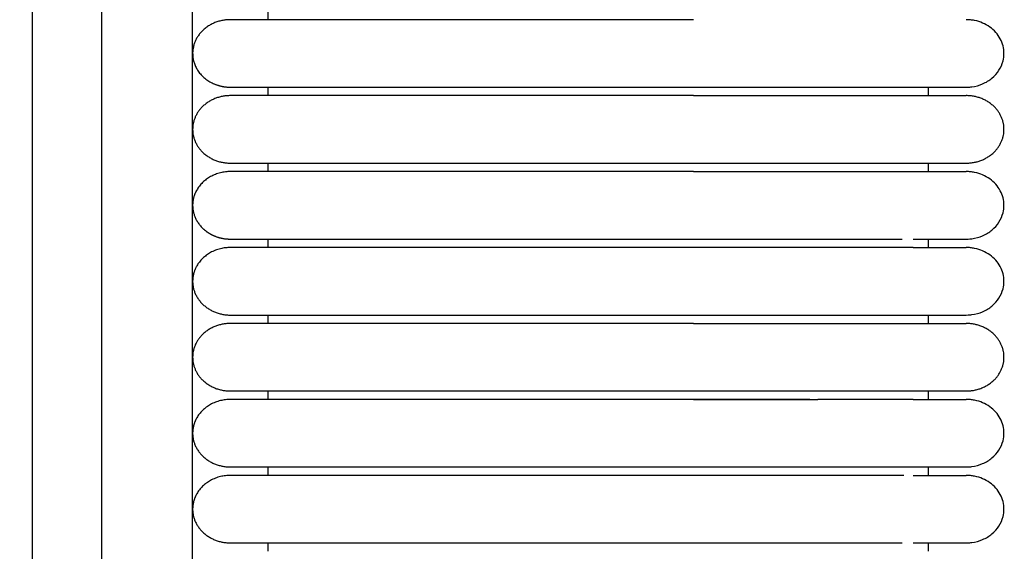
# Model space of a CAD drawing. Header units: millimetres. Extents: x -31695 to -19845, y -5614 to 7253.
# Tile 298 of 432: x -27600 to -27541, y 4911 to 4943. Entities that reach past the tile are written whole.
import ezdxf

# ---------------------------------------------------------------- set-up
doc = ezdxf.new("R2010")
doc.units = ezdxf.units.MM
doc.layers.add('2d', color=7, linetype='Continuous', true_color=0x000000)

msp = doc.modelspace()

# ---------------------------------------------------------------- linework, layer by layer
at = {"layer": '2d', "linetype": 'Continuous', "lineweight": -3}
msp.add_lwpolyline([(-27589.426, 4598.27), (-27589.426, 5374.719)], dxfattribs=at)
for points, knots in [([(-27595.609, 4580.414), (-27595.515, 4581.874), (-27595.437, 4583.335), (-27595.37, 4584.797), (-27595.297, 4586.378), (-27595.239, 4587.961), (-27595.189, 4589.544), (-27595.136, 4591.246), (-27595.094, 4592.949), (-27595.059, 4594.652), (-27595.021, 4596.505), (-27594.993, 4598.358), (-27594.97, 4600.211), (-27594.946, 4602.186), (-27594.929, 4604.161), (-27594.916, 4606.136), (-27594.902, 4608.199), (-27594.894, 4610.262), (-27594.888, 4612.325), (-27594.882, 4614.504), (-27594.879, 4616.683), (-27594.877, 4618.862), (-27594.875, 4622.137), (-27594.875, 4625.411), (-27594.875, 4628.686), (-27594.876, 4639.331), (-27594.875, 4649.975), (-27594.875, 4660.62), (-27594.875, 4672.699), (-27594.875, 4684.778), (-27594.875, 4696.856), (-27594.875, 4710.296), (-27594.875, 4723.735), (-27594.875, 4737.175), (-27594.875, 4751.989), (-27594.875, 4766.804), (-27594.875, 4781.619), (-27594.875, 4813.556), (-27594.875, 4845.491), (-27594.875, 4877.427), (-27594.875, 4910.929), (-27594.875, 4944.432), (-27594.875, 4977.935), (-27594.875, 5011.437), (-27594.875, 5044.939), (-27594.875, 5078.441), (-27594.875, 5094.409), (-27594.875, 5110.377), (-27594.875, 5126.346), (-27594.875, 5142.314), (-27594.875, 5158.284), (-27594.875, 5174.252), (-27594.875, 5181.659), (-27594.875, 5189.066), (-27594.875, 5196.473), (-27594.875, 5203.88), (-27594.875, 5211.288), (-27594.875, 5218.695), (-27594.875, 5224.095), (-27594.875, 5229.495), (-27594.875, 5234.895)], [0, 0, 0, 0, 4.32571, 4.32571, 4.32571, 9.006348, 9.006348, 9.006348, 14.041632, 14.041632, 14.041632, 19.519096, 19.519096, 19.519096, 25.35732, 25.35732, 25.35732, 31.454857, 31.454857, 31.454857, 37.895938, 37.895938, 37.895938, 47.575429, 47.575429, 47.575429, 79.038556, 79.038556, 79.038556, 114.740207, 114.740207, 114.740207, 154.464201, 154.464201, 154.464201, 198.253062, 198.253062, 198.253062, 292.648844, 292.648844, 292.648844, 391.674129, 391.674129, 391.674129, 490.698643, 490.698643, 490.698643, 537.896832, 537.896832, 537.896832, 585.096367, 585.096367, 585.096367, 606.990068, 606.990068, 606.990068, 628.884072, 628.884072, 628.884072, 644.845046, 644.845046, 644.845046, 644.845046]), ([(-27599.815, 4580.596), (-27599.721, 4582.035), (-27599.643, 4583.484), (-27599.576, 4584.924), (-27599.504, 4586.492), (-27599.444, 4588.061), (-27599.395, 4589.629), (-27599.341, 4591.321), (-27599.298, 4593.014), (-27599.263, 4594.706), (-27599.224, 4596.551), (-27599.195, 4598.396), (-27599.171, 4600.241), (-27599.146, 4602.211), (-27599.128, 4604.181), (-27599.114, 4606.15), (-27599.1, 4608.21), (-27599.09, 4610.269), (-27599.083, 4612.329), (-27599.076, 4614.506), (-27599.073, 4616.683), (-27599.07, 4618.86), (-27599.067, 4621.379), (-27599.066, 4623.899), (-27599.065, 4626.418), (-27599.065, 4627.173), (-27599.065, 4627.928), (-27599.064, 4628.683), (-27599.061, 4639.328), (-27599.058, 4649.973), (-27599.056, 4660.618), (-27599.053, 4672.697), (-27599.051, 4684.776), (-27599.049, 4696.855), (-27599.047, 4710.294), (-27599.046, 4723.734), (-27599.045, 4737.174), (-27599.043, 4751.989), (-27599.042, 4766.803), (-27599.041, 4781.618), (-27599.04, 4813.555), (-27599.039, 4845.491), (-27599.038, 4877.427), (-27599.038, 4910.93), (-27599.038, 4944.432), (-27599.038, 4977.935), (-27599.038, 5011.437), (-27599.038, 5044.939), (-27599.038, 5078.441), (-27599.039, 5094.41), (-27599.039, 5110.378), (-27599.039, 5126.346), (-27599.04, 5142.315), (-27599.04, 5158.284), (-27599.041, 5174.252), (-27599.042, 5181.659), (-27599.042, 5189.067), (-27599.043, 5196.474), (-27599.043, 5202.878), (-27599.044, 5209.282), (-27599.044, 5215.686)], [0, 0, 0, 0, 4.271346, 4.271346, 4.271346, 8.910793, 8.910793, 8.910793, 13.915218, 13.915218, 13.915218, 19.369775, 19.369775, 19.369775, 25.191998, 25.191998, 25.191998, 31.279337, 31.279337, 31.279337, 37.714779, 37.714779, 37.714779, 45.161136, 45.161136, 45.161136, 47.392834, 47.392834, 47.392834, 78.857016, 78.857016, 78.857016, 114.55941, 114.55941, 114.55941, 154.283912, 154.283912, 154.283912, 198.073133, 198.073133, 198.073133, 292.469323, 292.469323, 292.469323, 391.494727, 391.494727, 391.494727, 490.51936, 490.51936, 490.51936, 537.717708, 537.717708, 537.717708, 584.917492, 584.917492, 584.917492, 606.811354, 606.811354, 606.811354, 625.740521, 625.740521, 625.740521, 625.740521]), ([(-27542.959, 4938.791), (-27542.771, 4938.797), (-27542.696, 4938.804), (-27542.622, 4938.814), (-27542.398, 4938.844), (-27542.18, 4938.905), (-27541.976, 4938.992), (-27541.772, 4939.08), (-27541.583, 4939.195), (-27541.417, 4939.333), (-27541.086, 4939.609), (-27540.85, 4939.975), (-27540.749, 4940.369), (-27540.674, 4940.665), (-27540.674, 4940.977), (-27540.75, 4941.273), (-27540.825, 4941.569), (-27540.976, 4941.85), (-27541.187, 4942.087), (-27541.399, 4942.324), (-27541.671, 4942.519), (-27541.976, 4942.65), (-27542.129, 4942.716), (-27542.29, 4942.767), (-27542.455, 4942.8), (-27542.538, 4942.817), (-27542.622, 4942.83), (-27542.748, 4942.843), (-27542.79, 4942.846), (-27542.864, 4942.849), (-27542.928, 4942.851), (-27542.96, 4942.851)], [23.445554, 23.445554, 23.445554, 23.445554, 23.445754, 23.445754, 23.445754, 24.046209, 24.046209, 24.046209, 24.647029, 24.647029, 24.647029, 25.861332, 25.861332, 25.861332, 26.766903, 26.766903, 26.766903, 27.671822, 27.671822, 27.671822, 28.577102, 28.577102, 28.577102, 29.026848, 29.026848, 29.026848, 29.26629, 29.26629, 29.386004, 29.386004, 29.475729, 29.475729, 29.475729, 29.475729]), ([(-27559.349, 4938.791), (-27559.121, 4938.791), (-27558.891, 4938.791), (-27558.664, 4938.791), (-27558.436, 4938.791), (-27558.208, 4938.791), (-27557.98, 4938.791), (-27557.752, 4938.791), (-27557.525, 4938.791), (-27557.298, 4938.791), (-27557.071, 4938.791), (-27556.845, 4938.791), (-27556.62, 4938.791), (-27556.395, 4938.791), (-27556.171, 4938.791), (-27555.948, 4938.791), (-27555.726, 4938.791), (-27555.504, 4938.791), (-27555.284, 4938.791), (-27555.257, 4938.791), (-27555.229, 4938.791), (-27555.12, 4938.791), (-27555.065, 4938.791), (-27555.01, 4938.791), (-27554.956, 4938.791), (-27554.847, 4938.791), (-27554.738, 4938.791), (-27554.63, 4938.791), (-27554.413, 4938.791), (-27554.199, 4938.791), (-27553.987, 4938.791), (-27553.774, 4938.791), (-27553.565, 4938.791), (-27553.359, 4938.791), (-27553.153, 4938.791), (-27552.951, 4938.791), (-27552.752, 4938.791), (-27552.553, 4938.791), (-27552.358, 4938.791), (-27552.167, 4938.791), (-27551.976, 4938.791), (-27551.788, 4938.791), (-27551.605, 4938.791), (-27551.421, 4938.791), (-27551.242, 4938.791), (-27551.066, 4938.791), (-27550.891, 4938.791), (-27550.719, 4938.791), (-27550.552, 4938.791), (-27550.385, 4938.791), (-27550.222, 4938.791), (-27550.063, 4938.791), (-27549.984, 4938.791), (-27549.906, 4938.791), (-27549.829, 4938.791), (-27549.752, 4938.791), (-27549.676, 4938.791), (-27549.548, 4938.791), (-27549.53, 4938.791), (-27549.513, 4938.791), (-27549.391, 4938.791), (-27549.356, 4938.791), (-27549.322, 4938.791), (-27549.185, 4938.791), (-27549.151, 4938.791), (-27549.117, 4938.791), (-27548.982, 4938.791), (-27548.949, 4938.791), (-27548.916, 4938.791), (-27548.784, 4938.791), (-27548.719, 4938.791), (-27548.654, 4938.791), (-27548.59, 4938.791), (-27548.526, 4938.791), (-27548.463, 4938.791), (-27548.401, 4938.791), (-27548.339, 4938.791), (-27548.277, 4938.791), (-27548.216, 4938.791), (-27548.186, 4938.791), (-27548.156, 4938.791), (-27548.037, 4938.791), (-27547.978, 4938.791), (-27547.919, 4938.791), (-27547.862, 4938.791), (-27547.805, 4938.791), (-27547.748, 4938.791), (-27547.646, 4938.791), (-27547.645, 4938.791), (-27547.643, 4938.791), (-27547.529, 4938.791), (-27547.503, 4938.791), (-27547.476, 4938.791), (-27547.372, 4938.791), (-27547.359, 4938.791), (-27547.346, 4938.791), (-27547.22, 4938.791), (-27547.208, 4938.791), (-27547.195, 4938.791), (-27547.075, 4938.791), (-27547.063, 4938.791), (-27547.051, 4938.791), (-27546.936, 4938.791), (-27546.93, 4938.791), (-27546.925, 4938.791), (-27546.81, 4938.791), (-27546.581, 4938.791), (-27546.385, 4938.791), (-27546.154, 4938.791)], [0, 0, 0, 0, 0.604392, 0.604392, 0.604392, 1.209983, 1.209983, 1.209983, 1.816678, 1.816678, 1.816678, 2.424373, 2.424373, 2.424373, 3.032962, 3.032962, 3.032962, 3.642355, 3.642355, 3.642355, 3.794805, 3.794805, 3.794805, 3.947301, 3.947301, 3.947301, 4.252433, 4.252433, 4.252433, 4.863279, 4.863279, 4.863279, 5.473241, 5.473241, 5.473241, 6.077558, 6.077558, 6.077558, 6.676545, 6.676545, 6.676545, 7.270261, 7.270261, 7.270261, 7.858638, 7.858638, 7.858638, 8.441554, 8.441554, 8.441554, 9.018801, 9.018801, 9.018801, 9.305203, 9.305203, 9.305203, 9.657078, 9.657078, 9.657078, 9.858765, 9.858765, 9.858765, 10.129308, 10.129308, 10.129308, 10.401666, 10.401666, 10.401666, 10.67579, 10.67579, 10.67579, 10.951639, 10.951639, 10.951639, 11.229172, 11.229172, 11.229172, 11.508349, 11.508349, 11.508349, 11.78914, 11.78914, 11.78914, 12.071522, 12.071522, 12.071522, 12.435614, 12.435614, 12.435614, 12.640976, 12.640976, 12.640976, 12.928022, 12.928022, 12.928022, 13.216611, 13.216611, 13.216611, 13.506747, 13.506747, 13.506747, 13.798442, 13.798442, 13.798442, 14.077932, 14.077932, 14.077932, 15.640745, 15.640745, 15.640745, 15.640745]), ([(-27546.154, 4938.791), (-27545.38, 4938.791), (-27544.743, 4938.791), (-27544.249, 4938.791), (-27543.83, 4938.791), (-27543.514, 4938.791), (-27543.3, 4938.791), (-27543.087, 4938.791), (-27542.975, 4938.791), (-27542.96, 4938.791)], [0, 0, 0, 0, 8.585628, 8.585628, 8.585628, 15.831623, 15.831623, 15.831623, 22.972424, 22.972424, 22.972424, 22.972424]), ([(-27559.349, 4933.717), (-27551.531, 4933.717), (-27546.456, 4933.717), (-27544.25, 4933.717), (-27543.83, 4933.717), (-27543.514, 4933.717), (-27543.301, 4933.717), (-27543.087, 4933.717), (-27542.975, 4933.717), (-27542.96, 4933.717)], [-29.446377, -29.446377, -29.446377, -29.446377, 8.828073, 8.828073, 8.828073, 16.038669, 16.038669, 16.038669, 23.144583, 23.144583, 23.144583, 23.144583]), ([(-27542.959, 4929.657), (-27542.771, 4929.663), (-27542.696, 4929.669), (-27542.622, 4929.679), (-27542.398, 4929.71), (-27542.18, 4929.77), (-27541.976, 4929.858), (-27541.772, 4929.945), (-27541.583, 4930.061), (-27541.417, 4930.198), (-27541.086, 4930.474), (-27540.85, 4930.84), (-27540.749, 4931.235), (-27540.674, 4931.531), (-27540.674, 4931.843), (-27540.75, 4932.139), (-27540.825, 4932.435), (-27540.976, 4932.715), (-27541.187, 4932.952), (-27541.399, 4933.19), (-27541.671, 4933.384), (-27541.976, 4933.516), (-27542.129, 4933.582), (-27542.29, 4933.632), (-27542.455, 4933.666), (-27542.538, 4933.683), (-27542.622, 4933.695), (-27542.748, 4933.708), (-27542.79, 4933.711), (-27542.864, 4933.714), (-27542.928, 4933.716), (-27542.96, 4933.717)], [23.445655, 23.445655, 23.445655, 23.445655, 23.445788, 23.445788, 23.445788, 24.046239, 24.046239, 24.046239, 24.647056, 24.647056, 24.647056, 25.861352, 25.861352, 25.861352, 26.766918, 26.766918, 26.766918, 27.671832, 27.671832, 27.671832, 28.577107, 28.577107, 28.577107, 29.02685, 29.02685, 29.02685, 29.266291, 29.266291, 29.386004, 29.386004, 29.475729, 29.475729, 29.475729, 29.475729]), ([(-27559.349, 4929.657), (-27559.121, 4929.657), (-27558.891, 4929.657), (-27558.664, 4929.657), (-27558.436, 4929.657), (-27558.208, 4929.657), (-27557.98, 4929.657), (-27557.752, 4929.657), (-27557.525, 4929.657), (-27557.298, 4929.657), (-27557.071, 4929.657), (-27556.845, 4929.657), (-27556.62, 4929.657), (-27556.395, 4929.657), (-27556.171, 4929.657), (-27555.948, 4929.657), (-27555.726, 4929.657), (-27555.504, 4929.657), (-27555.284, 4929.657), (-27555.257, 4929.657), (-27555.229, 4929.657), (-27555.12, 4929.657), (-27555.065, 4929.657), (-27555.01, 4929.657), (-27554.956, 4929.657), (-27554.847, 4929.657), (-27554.738, 4929.657), (-27554.63, 4929.657), (-27554.413, 4929.657), (-27554.199, 4929.657), (-27553.987, 4929.657), (-27553.774, 4929.657), (-27553.565, 4929.657), (-27553.359, 4929.657), (-27553.153, 4929.657), (-27552.951, 4929.657), (-27552.752, 4929.657), (-27552.553, 4929.657), (-27552.358, 4929.657), (-27552.167, 4929.657), (-27551.976, 4929.657), (-27551.788, 4929.657), (-27551.605, 4929.657), (-27551.421, 4929.657), (-27551.242, 4929.657), (-27551.066, 4929.657), (-27550.891, 4929.657), (-27550.719, 4929.657), (-27550.552, 4929.657), (-27550.385, 4929.657), (-27550.222, 4929.657), (-27550.063, 4929.657), (-27549.984, 4929.657), (-27549.906, 4929.657), (-27549.829, 4929.657), (-27549.752, 4929.657), (-27549.676, 4929.657), (-27549.548, 4929.657), (-27549.53, 4929.657), (-27549.513, 4929.657), (-27549.391, 4929.657), (-27549.356, 4929.657), (-27549.322, 4929.657), (-27549.185, 4929.657), (-27549.151, 4929.657), (-27549.117, 4929.657), (-27548.982, 4929.657), (-27548.949, 4929.657), (-27548.916, 4929.657), (-27548.784, 4929.657), (-27548.719, 4929.657), (-27548.654, 4929.657), (-27548.59, 4929.657), (-27548.526, 4929.657), (-27548.463, 4929.657), (-27548.401, 4929.657), (-27548.339, 4929.657), (-27548.277, 4929.657), (-27548.216, 4929.657), (-27548.186, 4929.657), (-27548.156, 4929.657), (-27548.037, 4929.657), (-27547.977, 4929.657), (-27547.919, 4929.657), (-27547.862, 4929.657), (-27547.805, 4929.657), (-27547.748, 4929.657), (-27546.808, 4929.657)], [0, 0, 0, 0, 0.688874, 0.688874, 0.688874, 1.379115, 1.379115, 1.379115, 2.070615, 2.070615, 2.070615, 2.763253, 2.763253, 2.763253, 3.456911, 3.456911, 3.456911, 4.151486, 4.151486, 4.151486, 4.325245, 4.325245, 4.325245, 4.499056, 4.499056, 4.499056, 4.84684, 4.84684, 4.84684, 5.543071, 5.543071, 5.543071, 6.238294, 6.238294, 6.238294, 6.927082, 6.927082, 6.927082, 7.609796, 7.609796, 7.609796, 8.286502, 8.286502, 8.286502, 8.957122, 8.957122, 8.957122, 9.621519, 9.621519, 9.621519, 10.279454, 10.279454, 10.279454, 10.605889, 10.605889, 10.605889, 11.00695, 11.00695, 11.00695, 11.236828, 11.236828, 11.236828, 11.545187, 11.545187, 11.545187, 11.855616, 11.855616, 11.855616, 12.168057, 12.168057, 12.168057, 12.482465, 12.482465, 12.482465, 12.798791, 12.798791, 12.798791, 13.116992, 13.116992, 13.116992, 13.437032, 13.437032, 13.437032, 13.758885, 13.758885, 13.758885, 14.082527, 14.082527, 14.082527, 14.082527]), ([(-27546.154, 4929.657), (-27545.38, 4929.657), (-27544.743, 4929.657), (-27544.249, 4929.657), (-27543.83, 4929.657), (-27543.514, 4929.657), (-27543.3, 4929.657), (-27543.087, 4929.657), (-27542.975, 4929.657), (-27542.96, 4929.657)], [0, 0, 0, 0, 8.585629, 8.585629, 8.585629, 15.831625, 15.831625, 15.831625, 22.972428, 22.972428, 22.972428, 22.972428]), ([(-27546.155, 4929.149), (-27546.342, 4929.149), (-27546.633, 4929.149), (-27547.039, 4929.149), (-27547.051, 4929.149), (-27547.063, 4929.149), (-27547.183, 4929.149), (-27547.195, 4929.149), (-27547.208, 4929.149), (-27547.333, 4929.149), (-27547.346, 4929.149), (-27547.359, 4929.149), (-27547.45, 4929.149), (-27547.476, 4929.149), (-27547.503, 4929.149), (-27547.57, 4929.149), (-27547.576, 4929.149), (-27547.583, 4929.149), (-27547.693, 4929.149), (-27547.748, 4929.149), (-27547.805, 4929.149), (-27547.862, 4929.149), (-27547.919, 4929.149), (-27547.977, 4929.149), (-27548.036, 4929.149), (-27548.066, 4929.149), (-27548.096, 4929.149), (-27548.216, 4929.149), (-27548.277, 4929.149), (-27548.338, 4929.149), (-27548.401, 4929.149), (-27548.463, 4929.149), (-27548.526, 4929.149), (-27548.59, 4929.149), (-27548.654, 4929.149), (-27548.719, 4929.149), (-27548.883, 4929.149), (-27548.916, 4929.149), (-27548.949, 4929.149), (-27549.083, 4929.149), (-27549.117, 4929.149), (-27549.151, 4929.149), (-27549.262, 4929.149), (-27549.27, 4929.149), (-27549.279, 4929.149), (-27549.391, 4929.149), (-27549.426, 4929.149), (-27549.46, 4929.149), (-27549.601, 4929.149), (-27549.676, 4929.149), (-27549.752, 4929.149), (-27549.829, 4929.149), (-27549.906, 4929.149), (-27549.984, 4929.149), (-27550.063, 4929.149), (-27550.222, 4929.149), (-27550.385, 4929.149), (-27550.552, 4929.149), (-27550.719, 4929.149), (-27550.891, 4929.149), (-27551.066, 4929.149), (-27551.242, 4929.149), (-27551.421, 4929.149), (-27551.605, 4929.149), (-27551.788, 4929.149), (-27551.976, 4929.149), (-27552.167, 4929.149), (-27552.358, 4929.149), (-27552.553, 4929.149), (-27552.752, 4929.149), (-27552.951, 4929.149), (-27553.153, 4929.149), (-27553.359, 4929.149), (-27553.565, 4929.149), (-27553.774, 4929.149), (-27553.987, 4929.149), (-27554.199, 4929.149), (-27554.413, 4929.149), (-27554.63, 4929.149), (-27554.738, 4929.149), (-27554.847, 4929.149), (-27554.956, 4929.149), (-27555.01, 4929.149), (-27555.065, 4929.149), (-27555.12, 4929.149), (-27555.147, 4929.149), (-27555.174, 4929.149), (-27555.284, 4929.149), (-27555.504, 4929.149), (-27555.725, 4929.149), (-27555.948, 4929.149), (-27556.171, 4929.149), (-27556.395, 4929.149), (-27556.62, 4929.149), (-27556.845, 4929.149), (-27557.071, 4929.149), (-27557.298, 4929.149), (-27557.525, 4929.149), (-27557.752, 4929.149), (-27557.98, 4929.149), (-27558.208, 4929.149), (-27558.436, 4929.149), (-27558.664, 4929.149), (-27558.892, 4929.149), (-27559.121, 4929.149), (-27559.349, 4929.149)], [1.757246, 1.757246, 1.757246, 1.757246, 4.170358, 4.170358, 4.170358, 4.460894, 4.460894, 4.460894, 4.74988, 4.74988, 4.74988, 4.965607, 4.965607, 4.965607, 5.180467, 5.180467, 5.180467, 5.394459, 5.394459, 5.394459, 5.678415, 5.678415, 5.678415, 5.960802, 5.960802, 5.960802, 6.241603, 6.241603, 6.241603, 6.520784, 6.520784, 6.520784, 6.798325, 6.798325, 6.798325, 7.211465, 7.211465, 7.211465, 7.484722, 7.484722, 7.484722, 7.722356, 7.722356, 7.722356, 7.891237, 7.891237, 7.891237, 8.159922, 8.159922, 8.159922, 8.444815, 8.444815, 8.444815, 8.731223, 8.731223, 8.731223, 9.30846, 9.30846, 9.30846, 9.891382, 9.891382, 9.891382, 10.479754, 10.479754, 10.479754, 11.073467, 11.073467, 11.073467, 11.67246, 11.67246, 11.67246, 12.276772, 12.276772, 12.276772, 12.88673, 12.88673, 12.88673, 13.497573, 13.497573, 13.497573, 13.802713, 13.802713, 13.802713, 13.955214, 13.955214, 13.955214, 14.10767, 14.10767, 14.10767, 14.717066, 14.717066, 14.717066, 15.325664, 15.325664, 15.325664, 15.933359, 15.933359, 15.933359, 16.540065, 16.540065, 16.540065, 17.145656, 17.145656, 17.145656, 17.750054, 17.750054, 17.750054, 17.750054]), ([(-27546.155, 4929.149), (-27545.378, 4929.149), (-27544.742, 4929.149), (-27544.25, 4929.149), (-27543.83, 4929.149), (-27543.514, 4929.149), (-27543.301, 4929.149), (-27543.087, 4929.149), (-27542.975, 4929.149), (-27542.96, 4929.149)], [0, 0, 0, 0, 8.649968, 8.649968, 8.649968, 15.950267, 15.950267, 15.950267, 23.144583, 23.144583, 23.144583, 23.144583]), ([(-27542.959, 4925.089), (-27542.771, 4925.095), (-27542.696, 4925.102), (-27542.622, 4925.112), (-27542.398, 4925.142), (-27542.18, 4925.203), (-27541.976, 4925.29), (-27541.772, 4925.378), (-27541.583, 4925.493), (-27541.417, 4925.631), (-27541.086, 4925.906), (-27540.85, 4926.273), (-27540.749, 4926.667), (-27540.674, 4926.963), (-27540.674, 4927.275), (-27540.75, 4927.571), (-27540.825, 4927.867), (-27540.976, 4928.148), (-27541.187, 4928.385), (-27541.399, 4928.622), (-27541.671, 4928.817), (-27541.976, 4928.948), (-27542.129, 4929.014), (-27542.29, 4929.065), (-27542.455, 4929.098), (-27542.538, 4929.115), (-27542.622, 4929.128), (-27542.748, 4929.141), (-27542.79, 4929.144), (-27542.864, 4929.147), (-27542.928, 4929.148), (-27542.96, 4929.149)], [23.445448, 23.445448, 23.445448, 23.445448, 23.445718, 23.445718, 23.445718, 24.046177, 24.046177, 24.046177, 24.647, 24.647, 24.647, 25.86131, 25.86131, 25.86131, 26.766887, 26.766887, 26.766887, 27.671811, 27.671811, 27.671811, 28.577096, 28.577096, 28.577096, 29.026845, 29.026845, 29.026845, 29.266288, 29.266288, 29.386003, 29.386003, 29.475729, 29.475729, 29.475729, 29.475729]), ([(-27559.349, 4925.089), (-27559.121, 4925.089), (-27558.891, 4925.089), (-27558.664, 4925.089), (-27558.436, 4925.089), (-27558.208, 4925.089), (-27557.98, 4925.089), (-27557.752, 4925.089), (-27557.525, 4925.089), (-27557.298, 4925.089), (-27557.071, 4925.089), (-27556.845, 4925.089), (-27556.62, 4925.089), (-27556.395, 4925.089), (-27556.171, 4925.089), (-27555.948, 4925.089), (-27555.726, 4925.089), (-27555.504, 4925.089), (-27555.284, 4925.089), (-27555.257, 4925.089), (-27555.229, 4925.089), (-27555.12, 4925.089), (-27555.065, 4925.089), (-27555.01, 4925.089), (-27554.956, 4925.089), (-27554.847, 4925.089), (-27554.738, 4925.089), (-27554.63, 4925.089), (-27554.413, 4925.089), (-27554.199, 4925.089), (-27553.987, 4925.089), (-27553.774, 4925.089), (-27553.565, 4925.089), (-27553.359, 4925.089), (-27553.153, 4925.089), (-27552.951, 4925.089), (-27552.752, 4925.089), (-27552.553, 4925.089), (-27552.358, 4925.089), (-27552.167, 4925.089), (-27551.976, 4925.089), (-27551.788, 4925.089), (-27551.605, 4925.089), (-27551.421, 4925.089), (-27551.242, 4925.089), (-27551.066, 4925.089), (-27550.891, 4925.089), (-27550.719, 4925.089), (-27550.552, 4925.089), (-27550.385, 4925.089), (-27550.222, 4925.089), (-27550.063, 4925.089), (-27549.984, 4925.089), (-27549.906, 4925.089), (-27549.829, 4925.089), (-27549.752, 4925.089), (-27549.676, 4925.089), (-27549.548, 4925.089), (-27549.53, 4925.089), (-27549.513, 4925.089), (-27549.391, 4925.089), (-27549.356, 4925.089), (-27549.322, 4925.089), (-27549.185, 4925.089), (-27549.151, 4925.089), (-27549.117, 4925.089), (-27548.982, 4925.089), (-27548.949, 4925.089), (-27548.916, 4925.089), (-27548.784, 4925.089), (-27548.719, 4925.089), (-27548.654, 4925.089), (-27548.59, 4925.089), (-27548.526, 4925.089), (-27548.463, 4925.089), (-27548.401, 4925.089), (-27548.339, 4925.089), (-27548.277, 4925.089), (-27548.216, 4925.089), (-27548.186, 4925.089), (-27548.156, 4925.089), (-27548.037, 4925.089), (-27547.977, 4925.089), (-27547.919, 4925.089), (-27547.862, 4925.089), (-27547.805, 4925.089), (-27547.748, 4925.089), (-27547.646, 4925.089), (-27547.645, 4925.089), (-27547.643, 4925.089), (-27547.529, 4925.089), (-27547.503, 4925.089), (-27547.476, 4925.089), (-27547.372, 4925.089), (-27547.359, 4925.089), (-27547.346, 4925.089), (-27547.22, 4925.089), (-27547.208, 4925.089), (-27547.195, 4925.089), (-27547.075, 4925.089), (-27547.063, 4925.089), (-27547.051, 4925.089), (-27546.936, 4925.089), (-27546.93, 4925.089), (-27546.925, 4925.089), (-27546.81, 4925.089), (-27546.597, 4925.089), (-27546.413, 4925.089), (-27546.154, 4925.089)], [0, 0, 0, 0, 0.604392, 0.604392, 0.604392, 1.209983, 1.209983, 1.209983, 1.816678, 1.816678, 1.816678, 2.424373, 2.424373, 2.424373, 3.032962, 3.032962, 3.032962, 3.642355, 3.642355, 3.642355, 3.794805, 3.794805, 3.794805, 3.947301, 3.947301, 3.947301, 4.252433, 4.252433, 4.252433, 4.863279, 4.863279, 4.863279, 5.473241, 5.473241, 5.473241, 6.077558, 6.077558, 6.077558, 6.676545, 6.676545, 6.676545, 7.270261, 7.270261, 7.270261, 7.858638, 7.858638, 7.858638, 8.441554, 8.441554, 8.441554, 9.018801, 9.018801, 9.018801, 9.305203, 9.305203, 9.305203, 9.657078, 9.657078, 9.657078, 9.858765, 9.858765, 9.858765, 10.129308, 10.129308, 10.129308, 10.401666, 10.401666, 10.401666, 10.67579, 10.67579, 10.67579, 10.951639, 10.951639, 10.951639, 11.229172, 11.229172, 11.229172, 11.508349, 11.508349, 11.508349, 11.78914, 11.78914, 11.78914, 12.071522, 12.071522, 12.071522, 12.435614, 12.435614, 12.435614, 12.640976, 12.640976, 12.640976, 12.928022, 12.928022, 12.928022, 13.216611, 13.216611, 13.216611, 13.506747, 13.506747, 13.506747, 13.798442, 13.798442, 13.798442, 14.077932, 14.077932, 14.077932, 15.530971, 15.530971, 15.530971, 15.530971]), ([(-27546.154, 4925.089), (-27545.38, 4925.089), (-27544.743, 4925.089), (-27544.249, 4925.089), (-27543.83, 4925.089), (-27543.514, 4925.089), (-27543.3, 4925.089), (-27543.087, 4925.089), (-27542.975, 4925.089), (-27542.96, 4925.089)], [0, 0, 0, 0, 8.585629, 8.585629, 8.585629, 15.831626, 15.831626, 15.831626, 22.972429, 22.972429, 22.972429, 22.972429]), ([(-27552.363, 4920.015), (-27552.738, 4920.015), (-27553.122, 4920.015), (-27554.564, 4920.015), (-27555.667, 4920.015), (-27557.76, 4920.014), (-27558.732, 4920.013), (-27560.239, 4920.01), (-27560.773, 4920.009), (-27561.3, 4920.006)], [-2.80188472, -2.80188472, -2.80188472, -2.80188472, -2.79796123, -2.79796123, -2.7876612, -2.7876612, -2.77899458, -2.77899458, -2.77418446, -2.77418446, -2.77418446, -2.77418446]), ([(-27559.349, 4920.015), (-27559.121, 4920.015), (-27558.664, 4920.015), (-27557.98, 4920.015), (-27557.297, 4920.015), (-27556.619, 4920.015), (-27555.947, 4920.015), (-27555.477, 4920.015), (-27555.202, 4920.015), (-27555.092, 4920.015), (-27554.901, 4920.015), (-27554.521, 4920.015), (-27554.199, 4920.015), (-27553.774, 4920.015), (-27553.356, 4920.015), (-27552.817, 4920.015), (-27552.491, 4920.015), (-27552.363, 4920.015)], [1.5131938, 1.5131938, 1.5131938, 1.5131938, 1.5643554, 1.615517, 1.6666785, 1.7178401, 1.7690017, 1.8201632, 1.8265584, 1.8329536, 1.845744, 1.8713248, 1.9224864, 1.9224864, 1.9738461, 2.0252058, 2.059163, 2.059163, 2.059163, 2.059163]), ([(-27552.363, 4920.015), (-27552.297, 4920.015), (-27552.132, 4920.015), (-27551.969, 4920.015), (-27551.871, 4920.015)], [2.05916304, 2.05916304, 2.05916304, 2.05916304, 2.07656553, 2.10334835, 2.10334835, 2.10334835, 2.10334835]), ([(-27546.155, 4920.015), (-27546.353, 4920.015), (-27546.646, 4920.015), (-27547.039, 4920.015), (-27547.051, 4920.015), (-27547.063, 4920.015), (-27547.183, 4920.015), (-27547.195, 4920.015), (-27547.208, 4920.015), (-27547.333, 4920.015), (-27547.346, 4920.015), (-27547.359, 4920.015), (-27547.45, 4920.015), (-27547.476, 4920.015), (-27547.503, 4920.015), (-27547.57, 4920.015), (-27547.576, 4920.015), (-27547.583, 4920.015), (-27547.693, 4920.015), (-27547.748, 4920.015), (-27547.805, 4920.015), (-27547.862, 4920.015), (-27547.919, 4920.015), (-27547.977, 4920.015), (-27548.036, 4920.015), (-27548.066, 4920.015), (-27548.096, 4920.015), (-27548.216, 4920.015), (-27548.277, 4920.015), (-27548.338, 4920.015), (-27548.401, 4920.015), (-27548.463, 4920.015), (-27548.526, 4920.015), (-27548.59, 4920.015), (-27548.654, 4920.015), (-27548.719, 4920.015), (-27548.883, 4920.015), (-27548.916, 4920.015), (-27548.949, 4920.015), (-27549.083, 4920.015), (-27549.117, 4920.015), (-27549.151, 4920.015), (-27549.262, 4920.015), (-27549.27, 4920.015), (-27549.279, 4920.015), (-27549.391, 4920.015), (-27549.426, 4920.015), (-27549.46, 4920.015), (-27549.601, 4920.015), (-27549.676, 4920.015), (-27549.752, 4920.015), (-27549.829, 4920.015), (-27549.906, 4920.015), (-27549.984, 4920.015), (-27550.063, 4920.015), (-27550.222, 4920.015), (-27550.385, 4920.015), (-27550.552, 4920.015), (-27550.719, 4920.015), (-27550.891, 4920.015), (-27551.066, 4920.015), (-27551.242, 4920.015), (-27551.421, 4920.015), (-27551.605, 4920.015), (-27551.693, 4920.015), (-27551.781, 4920.015), (-27551.871, 4920.015)], [1.838093, 1.838093, 1.838093, 1.838093, 4.170359, 4.170359, 4.170359, 4.460895, 4.460895, 4.460895, 4.749881, 4.749881, 4.749881, 4.965608, 4.965608, 4.965608, 5.180468, 5.180468, 5.180468, 5.39446, 5.39446, 5.39446, 5.678416, 5.678416, 5.678416, 5.960803, 5.960803, 5.960803, 6.241604, 6.241604, 6.241604, 6.520785, 6.520785, 6.520785, 6.798326, 6.798326, 6.798326, 7.211466, 7.211466, 7.211466, 7.484723, 7.484723, 7.484723, 7.722357, 7.722357, 7.722357, 7.891237, 7.891237, 7.891237, 8.159923, 8.159923, 8.159923, 8.444816, 8.444816, 8.444816, 8.731224, 8.731224, 8.731224, 9.308461, 9.308461, 9.308461, 9.891383, 9.891383, 9.891383, 10.479755, 10.479755, 10.479755, 10.763861, 10.763861, 10.763861, 10.763861]), ([(-27546.155, 4920.015), (-27545.378, 4920.015), (-27544.742, 4920.015), (-27544.25, 4920.015), (-27543.83, 4920.015), (-27543.514, 4920.015), (-27543.301, 4920.015), (-27543.087, 4920.015), (-27542.975, 4920.015), (-27542.96, 4920.015)], [0, 0, 0, 0, 8.649968, 8.649968, 8.649968, 15.950267, 15.950267, 15.950267, 23.144583, 23.144583, 23.144583, 23.144583]), ([(-27542.959, 4915.955), (-27542.771, 4915.961), (-27542.696, 4915.967), (-27542.622, 4915.977), (-27542.398, 4916.008), (-27542.18, 4916.068), (-27541.976, 4916.156), (-27541.772, 4916.243), (-27541.583, 4916.358), (-27541.417, 4916.496), (-27541.086, 4916.772), (-27540.85, 4917.138), (-27540.749, 4917.533), (-27540.674, 4917.829), (-27540.674, 4918.14), (-27540.75, 4918.436), (-27540.825, 4918.732), (-27540.976, 4919.013), (-27541.187, 4919.25), (-27541.399, 4919.488), (-27541.671, 4919.682), (-27541.976, 4919.814), (-27542.129, 4919.88), (-27542.29, 4919.93), (-27542.455, 4919.964), (-27542.538, 4919.981), (-27542.622, 4919.993), (-27542.748, 4920.006), (-27542.79, 4920.009), (-27542.864, 4920.012), (-27542.928, 4920.014), (-27542.96, 4920.015)], [23.445408, 23.445408, 23.445408, 23.445408, 23.445705, 23.445705, 23.445705, 24.046165, 24.046165, 24.046165, 24.64699, 24.64699, 24.64699, 25.861302, 25.861302, 25.861302, 26.766881, 26.766881, 26.766881, 27.671807, 27.671807, 27.671807, 28.577094, 28.577094, 28.577094, 29.026844, 29.026844, 29.026844, 29.266288, 29.266288, 29.386003, 29.386003, 29.475729, 29.475729, 29.475729, 29.475729]), ([(-27559.348, 4915.955), (-27559.12, 4915.955), (-27558.892, 4915.955), (-27558.664, 4915.955), (-27558.436, 4915.955), (-27558.208, 4915.955), (-27557.98, 4915.955), (-27557.752, 4915.955), (-27557.525, 4915.955), (-27557.298, 4915.955), (-27557.071, 4915.955), (-27556.845, 4915.955), (-27556.62, 4915.955), (-27556.395, 4915.955), (-27556.171, 4915.955), (-27555.948, 4915.955), (-27555.726, 4915.955), (-27555.504, 4915.955), (-27555.284, 4915.955), (-27555.257, 4915.955), (-27555.229, 4915.955), (-27555.12, 4915.955), (-27555.065, 4915.955), (-27555.01, 4915.955), (-27554.956, 4915.955), (-27554.847, 4915.955), (-27554.738, 4915.955), (-27554.63, 4915.955), (-27554.413, 4915.955), (-27554.199, 4915.955), (-27553.987, 4915.955), (-27553.774, 4915.955), (-27553.565, 4915.955), (-27553.359, 4915.955), (-27553.153, 4915.955), (-27552.951, 4915.955), (-27552.752, 4915.955), (-27552.553, 4915.955), (-27552.358, 4915.955), (-27552.167, 4915.955), (-27551.976, 4915.955), (-27551.788, 4915.955), (-27551.605, 4915.955), (-27551.421, 4915.955), (-27551.242, 4915.955), (-27551.066, 4915.955), (-27550.891, 4915.955), (-27550.719, 4915.955), (-27550.552, 4915.955), (-27550.385, 4915.955), (-27550.222, 4915.955), (-27550.063, 4915.955), (-27549.984, 4915.955), (-27549.906, 4915.955), (-27549.829, 4915.955), (-27549.752, 4915.955), (-27549.676, 4915.955), (-27549.548, 4915.955), (-27549.53, 4915.955), (-27549.513, 4915.955), (-27549.391, 4915.955), (-27549.356, 4915.955), (-27549.322, 4915.955), (-27549.185, 4915.955), (-27549.151, 4915.955), (-27549.117, 4915.955), (-27548.982, 4915.955), (-27548.949, 4915.955), (-27548.916, 4915.955), (-27548.784, 4915.955), (-27548.719, 4915.955), (-27548.654, 4915.955), (-27548.59, 4915.955), (-27548.526, 4915.955), (-27548.463, 4915.955), (-27548.401, 4915.955), (-27548.339, 4915.955), (-27548.277, 4915.955), (-27548.216, 4915.955), (-27548.186, 4915.955), (-27548.156, 4915.955), (-27548.037, 4915.955), (-27547.978, 4915.955), (-27547.919, 4915.955), (-27547.862, 4915.955), (-27547.805, 4915.955), (-27547.748, 4915.955), (-27547.646, 4915.955), (-27547.645, 4915.955), (-27547.643, 4915.955), (-27547.529, 4915.955), (-27547.503, 4915.955), (-27547.476, 4915.955), (-27547.372, 4915.955), (-27547.359, 4915.955), (-27547.346, 4915.955), (-27547.22, 4915.955), (-27547.208, 4915.955), (-27547.195, 4915.955), (-27547.075, 4915.955), (-27547.063, 4915.955), (-27547.051, 4915.955), (-27546.936, 4915.955), (-27546.93, 4915.955), (-27546.925, 4915.955), (-27546.81, 4915.955), (-27546.578, 4915.955), (-27546.38, 4915.955), (-27546.154, 4915.955)], [1.758347, 1.758347, 1.758347, 1.758347, 2.363534, 2.363534, 2.363534, 2.969125, 2.969125, 2.969125, 3.57582, 3.57582, 3.57582, 4.183515, 4.183515, 4.183515, 4.792104, 4.792104, 4.792104, 5.401497, 5.401497, 5.401497, 5.553947, 5.553947, 5.553947, 5.706443, 5.706443, 5.706443, 6.011575, 6.011575, 6.011575, 6.622422, 6.622422, 6.622422, 7.232383, 7.232383, 7.232383, 7.8367, 7.8367, 7.8367, 8.435687, 8.435687, 8.435687, 9.029403, 9.029403, 9.029403, 9.61778, 9.61778, 9.61778, 10.200697, 10.200697, 10.200697, 10.777944, 10.777944, 10.777944, 11.064346, 11.064346, 11.064346, 11.416221, 11.416221, 11.416221, 11.617907, 11.617907, 11.617907, 11.88845, 11.88845, 11.88845, 12.160808, 12.160808, 12.160808, 12.434932, 12.434932, 12.434932, 12.710782, 12.710782, 12.710782, 12.988314, 12.988314, 12.988314, 13.267492, 13.267492, 13.267492, 13.548282, 13.548282, 13.548282, 13.830664, 13.830664, 13.830664, 14.194756, 14.194756, 14.194756, 14.400118, 14.400118, 14.400118, 14.687165, 14.687165, 14.687165, 14.975754, 14.975754, 14.975754, 15.26589, 15.26589, 15.26589, 15.557584, 15.557584, 15.557584, 15.837074, 15.837074, 15.837074, 17.41981, 17.41981, 17.41981, 17.41981]), ([(-27546.154, 4915.955), (-27545.38, 4915.955), (-27544.743, 4915.955), (-27544.249, 4915.955), (-27543.83, 4915.955), (-27543.514, 4915.955), (-27543.3, 4915.955), (-27543.087, 4915.955), (-27542.975, 4915.955), (-27542.96, 4915.955)], [0, 0, 0, 0, 8.585631, 8.585631, 8.585631, 15.831629, 15.831629, 15.831629, 22.972432, 22.972432, 22.972432, 22.972432]), ([(-27546.155, 4915.447), (-27545.378, 4915.447), (-27544.742, 4915.447), (-27544.25, 4915.447), (-27543.83, 4915.447), (-27543.514, 4915.447), (-27543.301, 4915.447), (-27543.087, 4915.447), (-27542.975, 4915.447), (-27542.96, 4915.447)], [0, 0, 0, 0, 8.649968, 8.649968, 8.649968, 15.950267, 15.950267, 15.950267, 23.144583, 23.144583, 23.144583, 23.144583]), ([(-27542.959, 4911.387), (-27542.771, 4911.393), (-27542.696, 4911.4), (-27542.622, 4911.41), (-27542.398, 4911.44), (-27542.18, 4911.501), (-27541.976, 4911.588), (-27541.772, 4911.676), (-27541.583, 4911.791), (-27541.417, 4911.929), (-27541.086, 4912.204), (-27540.85, 4912.571), (-27540.749, 4912.965), (-27540.674, 4913.261), (-27540.674, 4913.573), (-27540.75, 4913.869), (-27540.825, 4914.165), (-27540.976, 4914.446), (-27541.187, 4914.683), (-27541.399, 4914.92), (-27541.671, 4915.114), (-27541.976, 4915.246), (-27542.129, 4915.312), (-27542.29, 4915.362), (-27542.455, 4915.396), (-27542.538, 4915.413), (-27542.622, 4915.426), (-27542.748, 4915.439), (-27542.79, 4915.442), (-27542.864, 4915.445), (-27542.928, 4915.446), (-27542.96, 4915.447)], [23.445467, 23.445467, 23.445467, 23.445467, 23.445725, 23.445725, 23.445725, 24.046183, 24.046183, 24.046183, 24.647006, 24.647006, 24.647006, 25.861314, 25.861314, 25.861314, 26.76689, 26.76689, 26.76689, 27.671813, 27.671813, 27.671813, 28.577097, 28.577097, 28.577097, 29.026845, 29.026845, 29.026845, 29.266288, 29.266288, 29.386003, 29.386003, 29.475729, 29.475729, 29.475729, 29.475729]), ([(-27559.349, 4911.387), (-27559.121, 4911.387), (-27558.891, 4911.387), (-27558.664, 4911.387), (-27558.436, 4911.387), (-27558.208, 4911.387), (-27557.98, 4911.387), (-27557.752, 4911.387), (-27557.525, 4911.387), (-27557.298, 4911.387), (-27557.071, 4911.387), (-27556.845, 4911.387), (-27556.62, 4911.387), (-27556.395, 4911.387), (-27556.171, 4911.387), (-27555.948, 4911.387), (-27555.726, 4911.387), (-27555.504, 4911.387), (-27555.284, 4911.387), (-27555.257, 4911.387), (-27555.229, 4911.387), (-27555.12, 4911.387), (-27555.065, 4911.387), (-27555.01, 4911.387), (-27554.956, 4911.387), (-27554.847, 4911.387), (-27554.738, 4911.387), (-27554.63, 4911.387), (-27554.413, 4911.387), (-27554.199, 4911.387), (-27553.987, 4911.387), (-27553.774, 4911.387), (-27553.565, 4911.387), (-27553.359, 4911.387), (-27553.153, 4911.387), (-27552.951, 4911.387), (-27552.752, 4911.387), (-27552.553, 4911.387), (-27552.358, 4911.387), (-27552.167, 4911.387), (-27551.976, 4911.387), (-27551.788, 4911.387), (-27551.605, 4911.387), (-27551.421, 4911.387), (-27551.242, 4911.387), (-27551.066, 4911.387), (-27550.891, 4911.387), (-27550.719, 4911.387), (-27550.552, 4911.387), (-27550.385, 4911.387), (-27550.222, 4911.387), (-27550.063, 4911.387), (-27549.984, 4911.387), (-27549.906, 4911.387), (-27549.829, 4911.387), (-27549.752, 4911.387), (-27549.676, 4911.387), (-27549.548, 4911.387), (-27549.53, 4911.387), (-27549.513, 4911.387), (-27549.391, 4911.387), (-27549.356, 4911.387), (-27549.322, 4911.387), (-27549.185, 4911.387), (-27549.151, 4911.387), (-27549.117, 4911.387), (-27548.982, 4911.387), (-27548.949, 4911.387), (-27548.916, 4911.387), (-27548.784, 4911.387), (-27548.719, 4911.387), (-27548.654, 4911.387), (-27548.59, 4911.387), (-27548.526, 4911.387), (-27548.463, 4911.387), (-27548.401, 4911.387), (-27548.339, 4911.387), (-27548.277, 4911.387), (-27548.216, 4911.387), (-27548.186, 4911.387), (-27548.156, 4911.387), (-27548.037, 4911.387), (-27547.977, 4911.387), (-27547.919, 4911.387), (-27547.862, 4911.387), (-27547.805, 4911.387), (-27547.748, 4911.387), (-27546.808, 4911.387)], [0, 0, 0, 0, 0.688874, 0.688874, 0.688874, 1.379115, 1.379115, 1.379115, 2.070615, 2.070615, 2.070615, 2.763253, 2.763253, 2.763253, 3.456911, 3.456911, 3.456911, 4.151486, 4.151486, 4.151486, 4.325245, 4.325245, 4.325245, 4.499057, 4.499057, 4.499057, 4.84684, 4.84684, 4.84684, 5.543071, 5.543071, 5.543071, 6.238294, 6.238294, 6.238294, 6.927082, 6.927082, 6.927082, 7.609796, 7.609796, 7.609796, 8.286502, 8.286502, 8.286502, 8.957122, 8.957122, 8.957122, 9.621519, 9.621519, 9.621519, 10.279454, 10.279454, 10.279454, 10.60589, 10.60589, 10.60589, 11.00695, 11.00695, 11.00695, 11.236828, 11.236828, 11.236828, 11.545188, 11.545188, 11.545188, 11.855616, 11.855616, 11.855616, 12.168058, 12.168058, 12.168058, 12.482465, 12.482465, 12.482465, 12.798792, 12.798792, 12.798792, 13.116992, 13.116992, 13.116992, 13.437032, 13.437032, 13.437032, 13.758886, 13.758886, 13.758886, 14.082527, 14.082527, 14.082527, 14.082527]), ([(-27546.154, 4911.387), (-27545.38, 4911.387), (-27544.743, 4911.387), (-27544.249, 4911.387), (-27543.83, 4911.387), (-27543.514, 4911.387), (-27543.3, 4911.387), (-27543.087, 4911.387), (-27542.975, 4911.387), (-27542.96, 4911.387)], [0, 0, 0, 0, 8.585631, 8.585631, 8.585631, 15.83163, 15.83163, 15.83163, 22.972434, 22.972434, 22.972434, 22.972434])]:
    msp.add_open_spline(points, degree=3, knots=knots, dxfattribs=at)
for points, degree in [([(-27584.893, 4942.851), (-27584.893, 4943.105), (-27584.893, 4943.359)], 2), ([(-27559.349, 4942.851), (-27569.288, 4942.851), (-27579.226, 4942.851)], 2), ([(-27584.893, 4938.284), (-27584.893, 4938.538), (-27584.893, 4938.791)], 2), ([(-27579.226, 4938.791), (-27569.288, 4938.791), (-27559.349, 4938.791)], 2), ([(-27559.349, 4938.284), (-27569.288, 4938.284), (-27579.226, 4938.284)], 2), ([(-27545.226, 4938.284), (-27545.226, 4938.538), (-27545.226, 4938.791)], 2), ([(-27584.893, 4933.717), (-27584.893, 4933.97), (-27584.893, 4934.224)], 2), ([(-27579.226, 4934.224), (-27569.288, 4934.224), (-27559.349, 4934.224)], 2), ([(-27545.226, 4933.717), (-27545.226, 4933.97), (-27545.226, 4934.224)], 2), ([(-27559.349, 4933.717), (-27569.288, 4933.717), (-27579.226, 4933.717)], 2), ([(-27584.893, 4929.149), (-27584.893, 4929.403), (-27584.893, 4929.657)], 2), ([(-27579.226, 4929.657), (-27569.288, 4929.657), (-27559.349, 4929.657)], 2), ([(-27545.226, 4929.149), (-27545.226, 4929.403), (-27545.226, 4929.657)], 2), ([(-27559.349, 4929.149), (-27569.288, 4929.149), (-27579.226, 4929.149)], 2), ([(-27584.893, 4924.582), (-27584.893, 4924.836), (-27584.893, 4925.09)], 2), ([(-27579.226, 4925.089), (-27569.288, 4925.089), (-27559.349, 4925.089)], 2), ([(-27545.226, 4924.582), (-27545.226, 4924.836), (-27545.226, 4925.089)], 2), ([(-27542.959, 4925.089), (-27542.959, 4925.089), (-27542.959, 4925.089), (-27542.96, 4925.089)], 3), ([(-27559.349, 4924.582), (-27569.288, 4924.582), (-27579.226, 4924.582)], 2), ([(-27584.893, 4920.015), (-27584.893, 4920.268), (-27584.893, 4920.522)], 2), ([(-27579.226, 4920.522), (-27569.288, 4920.522), (-27559.349, 4920.522)], 2), ([(-27559.349, 4920.014), (-27569.288, 4920.014), (-27579.226, 4920.014)], 2), ([(-27545.226, 4920.015), (-27545.226, 4920.268), (-27545.226, 4920.522)], 2), ([(-27584.893, 4915.447), (-27584.893, 4915.701), (-27584.893, 4915.955)], 2), ([(-27579.226, 4915.955), (-27569.288, 4915.955), (-27559.349, 4915.955)], 2), ([(-27545.226, 4915.447), (-27545.226, 4915.701), (-27545.226, 4915.955)], 2), ([(-27542.959, 4915.955), (-27542.959, 4915.955), (-27542.96, 4915.955), (-27542.96, 4915.955)], 3), ([(-27546.707, 4915.447), (-27562.967, 4915.447), (-27579.226, 4915.447)], 2), ([(-27584.893, 4910.88), (-27584.893, 4911.134), (-27584.893, 4911.387)], 2), ([(-27579.226, 4911.387), (-27569.288, 4911.387), (-27559.349, 4911.387)], 2), ([(-27545.226, 4910.88), (-27545.226, 4911.134), (-27545.226, 4911.387)], 2)]:
    msp.add_open_spline(points, degree=degree, dxfattribs=at)
for points, weights, knots in [([(-27587.16, 4942.851), (-27589.426, 4942.851), (-27589.426, 4940.821), (-27589.426, 4939.577), (-27588.189, 4939.013)], [1, 0.707106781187, 1, 0.797556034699, 0.874965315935], [12.566371, 12.566371, 12.566371, 15.707963, 15.707963, 17.879391, 17.879391, 17.879391]), ([(-27579.226, 4942.851), (-27582.512, 4942.851), (-27584.836, 4942.851), (-27587.16, 4942.851), (-27587.16, 4942.851)], [1, 0.853553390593, 0.853553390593, 0.853553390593, 1], [0, 0, 0, 5.79899, 5.79899, 11.59798, 11.59798, 11.59798]), ([(-27587.16, 4938.284), (-27589.426, 4938.284), (-27589.426, 4936.254), (-27589.426, 4934.224), (-27587.16, 4934.224)], [1, 0.707106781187, 1, 0.707106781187, 1], [6.283185, 6.283185, 6.283185, 9.424778, 9.424778, 12.566371, 12.566371, 12.566371]), ([(-27587.16, 4938.791), (-27587.16, 4938.791), (-27584.836, 4938.791), (-27582.512, 4938.791), (-27579.226, 4938.791)], [1, 0.853553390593, 0.853553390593, 0.853553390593, 1], [0, 0, 0, 5.79899, 5.79899, 11.59798, 11.59798, 11.59798]), ([(-27579.226, 4938.284), (-27582.512, 4938.284), (-27584.836, 4938.284), (-27587.16, 4938.284), (-27587.16, 4938.284)], [1, 0.853553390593, 0.853553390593, 0.853553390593, 1], [0, 0, 0, 5.79899, 5.79899, 11.59798, 11.59798, 11.59798]), ([(-27559.349, 4938.284), (-27553.715, 4938.284), (-27549.732, 4938.284), (-27547.068, 4938.284), (-27546.154, 4938.284)], [1, 0.853553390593, 0.853553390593, 0.853553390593, 0.919067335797], [0, 0, 0, 9.941125, 9.941125, 16.590224, 16.590224, 16.590224]), ([(-27542.96, 4934.224), (-27540.693, 4934.224), (-27540.693, 4936.254), (-27540.693, 4938.284), (-27542.96, 4938.284)], [1, 0.707106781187, 1, 0.707106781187, 1], [0, 0, 0, 1.570796, 1.570796, 3.141593, 3.141593, 3.141593]), ([(-27587.16, 4934.224), (-27587.16, 4934.224), (-27584.836, 4934.224), (-27582.512, 4934.224), (-27579.226, 4934.224)], [1, 0.853553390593, 0.853553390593, 0.853553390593, 1], [0, 0, 0, 5.79899, 5.79899, 11.59798, 11.59798, 11.59798]), ([(-27559.349, 4934.224), (-27553.715, 4934.224), (-27549.732, 4934.224), (-27547.068, 4934.224), (-27546.154, 4934.224)], [1, 0.853553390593, 0.853553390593, 0.853553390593, 0.919067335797], [0, 0, 0, 9.941125, 9.941125, 16.590224, 16.590224, 16.590224]), ([(-27579.226, 4933.717), (-27582.512, 4933.717), (-27584.836, 4933.717), (-27587.16, 4933.717), (-27587.16, 4933.717)], [1, 0.853553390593, 0.853553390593, 0.853553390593, 1], [0, 0, 0, 5.79899, 5.79899, 11.59798, 11.59798, 11.59798]), ([(-27589.179, 4932.608), (-27589.426, 4932.174), (-27589.426, 4931.687), (-27589.426, 4930.846), (-27588.762, 4930.251), (-27588.509, 4930.024), (-27588.189, 4929.878)], [0.874965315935, 0.909550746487, 1, 0.853553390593, 0.853553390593, 0.853553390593, 0.874965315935], [2.290392, 2.290392, 2.290392, 3.313708, 3.313708, 4.970563, 4.970563, 5.604101, 5.604101, 5.604101]), ([(-27587.16, 4929.657), (-27587.16, 4929.657), (-27584.836, 4929.657), (-27582.512, 4929.657), (-27579.226, 4929.657)], [1, 0.853553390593, 0.853553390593, 0.853553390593, 1], [0, 0, 0, 5.79899, 5.79899, 11.59798, 11.59798, 11.59798]), ([(-27579.226, 4929.149), (-27582.512, 4929.149), (-27584.836, 4929.149), (-27587.16, 4929.149), (-27587.16, 4929.149)], [1, 0.853553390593, 0.853553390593, 0.853553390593, 1], [0, 0, 0, 5.79899, 5.79899, 11.59798, 11.59798, 11.59798]), ([(-27589.179, 4928.041), (-27589.426, 4927.607), (-27589.426, 4927.119), (-27589.426, 4926.278), (-27588.762, 4925.684), (-27588.099, 4925.089), (-27587.16, 4925.089)], [0.874965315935, 0.909550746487, 1, 0.853553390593, 0.853553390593, 0.853553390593, 1], [2.290392, 2.290392, 2.290392, 3.313708, 3.313708, 4.970563, 4.970563, 6.627417, 6.627417, 6.627417]), ([(-27587.16, 4925.089), (-27587.16, 4925.089), (-27584.836, 4925.089), (-27582.512, 4925.089), (-27579.226, 4925.089)], [1, 0.853553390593, 0.853553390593, 0.853553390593, 1], [0, 0, 0, 5.79899, 5.79899, 11.59798, 11.59798, 11.59798]), ([(-27587.16, 4924.582), (-27589.426, 4924.582), (-27589.426, 4922.552), (-27589.426, 4920.522), (-27587.16, 4920.522)], [1, 0.707106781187, 1, 0.707106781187, 1], [6.283185, 6.283185, 6.283185, 9.424778, 9.424778, 12.566371, 12.566371, 12.566371]), ([(-27579.226, 4924.582), (-27582.512, 4924.582), (-27584.836, 4924.582), (-27587.16, 4924.582), (-27587.16, 4924.582)], [1, 0.853553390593, 0.853553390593, 0.853553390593, 1], [0, 0, 0, 5.79899, 5.79899, 11.59798, 11.59798, 11.59798]), ([(-27559.349, 4924.582), (-27553.715, 4924.582), (-27549.732, 4924.582), (-27547.068, 4924.582), (-27546.154, 4924.582)], [1, 0.853553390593, 0.853553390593, 0.853553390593, 0.919067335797], [0, 0, 0, 9.941125, 9.941125, 16.590224, 16.590224, 16.590224]), ([(-27542.96, 4920.522), (-27540.693, 4920.522), (-27540.693, 4922.552), (-27540.693, 4924.582), (-27542.96, 4924.582)], [1, 0.707106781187, 1, 0.707106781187, 1], [0, 0, 0, 1.570796, 1.570796, 3.141593, 3.141593, 3.141593]), ([(-27587.16, 4920.522), (-27587.16, 4920.522), (-27584.836, 4920.522), (-27582.512, 4920.522), (-27579.226, 4920.522)], [1, 0.853553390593, 0.853553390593, 0.853553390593, 1], [0, 0, 0, 5.79899, 5.79899, 11.59798, 11.59798, 11.59798]), ([(-27579.226, 4920.014), (-27582.512, 4920.014), (-27584.836, 4920.014), (-27587.16, 4920.014), (-27587.16, 4920.014)], [1, 0.853553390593, 0.853553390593, 0.853553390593, 1], [0, 0, 0, 5.79899, 5.79899, 11.59798, 11.59798, 11.59798]), ([(-27559.349, 4920.522), (-27553.715, 4920.522), (-27549.732, 4920.522), (-27547.068, 4920.522), (-27546.154, 4920.522)], [1, 0.853553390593, 0.853553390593, 0.853553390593, 0.919067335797], [0, 0, 0, 9.941125, 9.941125, 16.590224, 16.590224, 16.590224]), ([(-27589.179, 4918.906), (-27589.426, 4918.472), (-27589.426, 4917.985), (-27589.426, 4917.144), (-27588.762, 4916.549), (-27588.099, 4915.955), (-27587.16, 4915.955)], [0.874965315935, 0.909550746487, 1, 0.853553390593, 0.853553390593, 0.853553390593, 1], [2.290392, 2.290392, 2.290392, 3.313708, 3.313708, 4.970563, 4.970563, 6.627417, 6.627417, 6.627417]), ([(-27587.16, 4915.955), (-27587.16, 4915.955), (-27584.836, 4915.955), (-27582.512, 4915.955), (-27579.226, 4915.955)], [1, 0.853553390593, 0.853553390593, 0.853553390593, 1], [0, 0, 0, 5.79899, 5.79899, 11.59798, 11.59798, 11.59798]), ([(-27579.226, 4915.447), (-27582.512, 4915.447), (-27584.836, 4915.447), (-27587.16, 4915.447), (-27587.16, 4915.447)], [1, 0.853553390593, 0.853553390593, 0.853553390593, 1], [0, 0, 0, 5.79899, 5.79899, 11.59798, 11.59798, 11.59798]), ([(-27589.179, 4914.339), (-27589.426, 4913.905), (-27589.426, 4913.417), (-27589.426, 4912.576), (-27588.762, 4911.982), (-27588.099, 4911.387), (-27587.16, 4911.387)], [0.874965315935, 0.909550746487, 1, 0.853553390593, 0.853553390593, 0.853553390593, 1], [2.290392, 2.290392, 2.290392, 3.313708, 3.313708, 4.970563, 4.970563, 6.627417, 6.627417, 6.627417]), ([(-27587.16, 4911.387), (-27587.16, 4911.387), (-27584.836, 4911.387), (-27582.512, 4911.387), (-27579.226, 4911.387)], [1, 0.853553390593, 0.853553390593, 0.853553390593, 1], [0, 0, 0, 5.79899, 5.79899, 11.59798, 11.59798, 11.59798])]:
    msp.add_rational_spline(points, weights, degree=2, knots=knots, dxfattribs=at)
for points, weights in [([(-27588.189, 4939.013), (-27587.704, 4938.791), (-27587.16, 4938.791)], [0.874965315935, 0.909550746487, 1]), ([(-27546.154, 4938.284), (-27542.96, 4938.284), (-27542.96, 4938.284)], [0.919067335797, 0.951503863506, 1]), ([(-27546.154, 4934.224), (-27542.96, 4934.224), (-27542.96, 4934.224)], [0.919067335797, 0.951503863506, 1]), ([(-27587.16, 4933.717), (-27588.549, 4933.717), (-27589.179, 4932.608)], [1, 0.797556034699, 0.874965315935]), ([(-27588.189, 4929.878), (-27587.704, 4929.657), (-27587.16, 4929.657)], [0.874965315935, 0.909550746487, 1]), ([(-27587.16, 4929.149), (-27588.549, 4929.149), (-27589.179, 4928.041)], [1, 0.797556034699, 0.874965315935]), ([(-27546.154, 4924.582), (-27542.96, 4924.582), (-27542.96, 4924.582)], [0.919067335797, 0.951503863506, 1]), ([(-27587.16, 4920.014), (-27588.549, 4920.014), (-27589.179, 4918.906)], [1, 0.797556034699, 0.874965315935]), ([(-27546.154, 4920.522), (-27542.96, 4920.522), (-27542.96, 4920.522)], [0.919067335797, 0.951503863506, 1]), ([(-27587.16, 4915.447), (-27588.549, 4915.447), (-27589.179, 4914.339)], [1, 0.797556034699, 0.874965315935])]:
    msp.add_rational_spline(points, weights, degree=2, dxfattribs=at)

doc.saveas('drawing.dxf')
